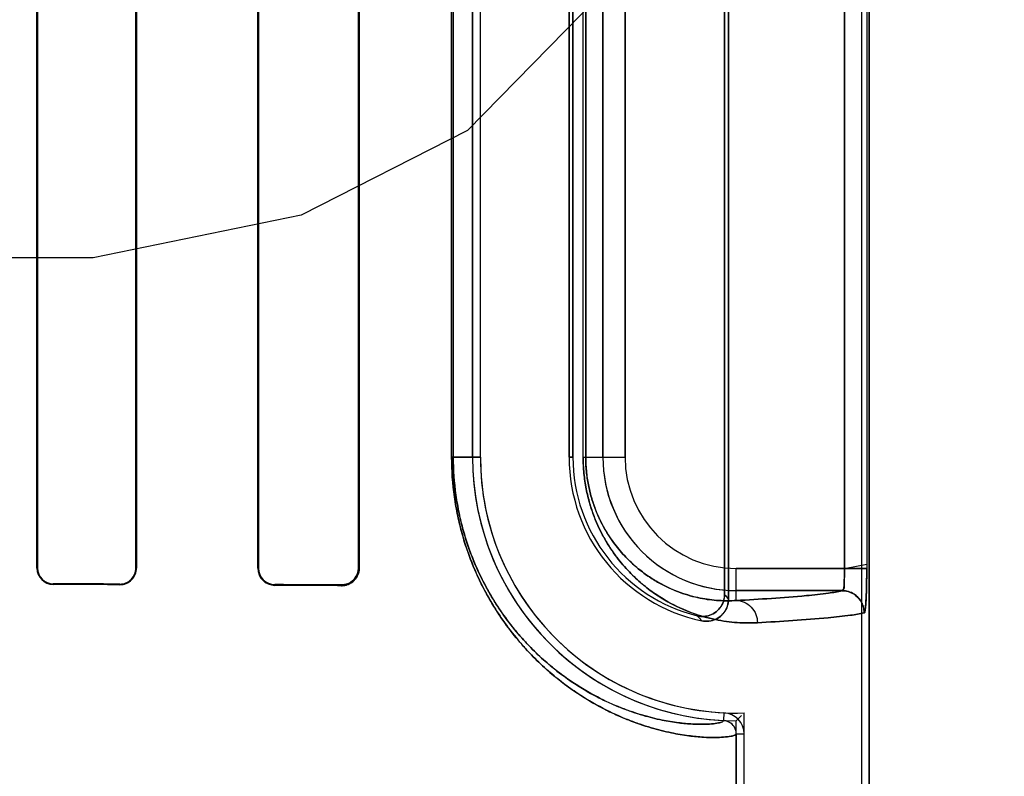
# Model space of a CAD drawing. Header units: millimetres. Extents: x 0 to 297, y 0 to 210.
# Tile 332 of 446: x 240.371 to 240.571, y 157.703 to 157.856. Entities that reach past the tile are written whole.
import ezdxf

# ---------------------------------------------------------------- set-up
doc = ezdxf.new("R2010")
doc.units = ezdxf.units.MM
doc.header["$LTSCALE"] = 16.335
doc.layers.get('0').update_dxf_attribs({"linetype": 'CONTINUOUS'})
for name, color, linetype in [('AXES_REF', 7, 'CONTINUOUS'), ('INTFCLR_1', 7, 'CONTINUOUS'), ('INTFCLR_72935', 7, 'CONTINUOUS')]:
    doc.layers.add(name, color=color, linetype=linetype)

msp = doc.modelspace()

# ---------------------------------------------------------------- linework, layer by layer
at = {"color": 7, "linetype": 'Continuous'}
for p, q in [((240.4953460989, 157.8684076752), (240.4615961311, 157.8339395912)), ((240.4615961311, 157.8339395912), (240.427846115, 157.8167055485)), ((240.427846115, 157.8167055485), (240.3856586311, 157.8080885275)), ((240.3856586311, 157.8080885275), (240.3181585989, 157.8080885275))]:
    msp.add_line(p, q, dxfattribs=at)
for radius in [8.7262453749, 8.7255, 8.6696226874]:
    msp.add_circle((241.415033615, 154.4105885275), radius, dxfattribs=at)
msp.add_arc((241.415033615, 154.4105885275), 8.64, 278.2771290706, 261.7228709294, dxfattribs=at)
at = {"layer": 'AXES_REF', "color": 9, "linetype": 'Continuous'}
msp.add_circle((241.415033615, 154.4105885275), 5.3357191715, dxfattribs=at)
msp.add_arc((241.415033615, 154.4105885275), 7.9600610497, 94.4118118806, 85.5881881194, dxfattribs=at)
at = {"layer": 'INTFCLR_1', "color": 6, "linetype": 'Continuous'}
for p, q in [((240.5415918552, 159.9635908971), (240.5415918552, 157.5605757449)), ((240.543178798, 159.9635757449), (240.543178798, 157.5605757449)), ((240.5145918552, 158.0124067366), (240.5145918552, 157.7387447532)), ((240.5138044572, 157.7397320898), (240.5138044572, 158.0114194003)), ((240.3742060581, 158.0060757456), (240.3742060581, 157.7450757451)), ((240.3743339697, 158.0060757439), (240.3743339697, 157.7450757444)), ((240.3942946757, 157.7450757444), (240.3942946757, 158.0060757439)), ((240.3944310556, 157.7450757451), (240.3944310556, 158.0060757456)), ((240.4190301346, 158.0060757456), (240.4190301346, 157.7450757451)), ((240.4191777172, 158.0060757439), (240.4191777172, 157.7450757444)), ((240.4394720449, 157.7450757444), (240.4394720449, 158.0060757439)), ((240.4396352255, 157.7450757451), (240.4396352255, 158.0060757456)), ((240.4626459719, 157.9835757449), (240.4626459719, 157.7675757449)), ((240.4642329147, 157.7675757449), (240.4642329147, 157.9835757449)), ((240.4822329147, 157.7675757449), (240.4822329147, 157.9835757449)), ((240.4830203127, 157.983575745), (240.4830203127, 157.7675757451)), ((240.516178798, 157.7114073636), (240.516178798, 157.5605757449)), ((240.5177657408, 157.5605757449), (240.5177657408, 157.7114073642))]:
    msp.add_line(p, q, dxfattribs=at)
at = {"layer": 'INTFCLR_1', "color": 9, "linetype": 'Continuous'}
for p, q in [((240.5381639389, 157.7449978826), (240.5381639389, 158.0061536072)), ((240.5426592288, 158.0061536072), (240.5426592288, 157.7449978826)), ((240.4583975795, 157.7675757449), (240.4583975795, 157.9835757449)), ((240.4587295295, 157.9835757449), (240.4587295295, 157.7675757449)), ((240.4850924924, 157.7675757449), (240.4850924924, 157.9835757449)), ((240.4856183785, 157.9835757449), (240.4856183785, 157.7675757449)), ((240.489101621, 157.9835757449), (240.489101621, 157.7675757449)), ((240.4936009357, 157.7675757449), (240.4936009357, 157.9835757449)), ((240.4583975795, 157.7675757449), (240.4642329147, 157.7675757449)), ((240.4830203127, 157.7675757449), (240.4822329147, 157.7675757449)), ((240.4850924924, 157.7675757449), (240.4936009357, 157.7675757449)), ((240.3743339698, 157.7450757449), (240.3742060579, 157.7450757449)), ((240.3944310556, 157.7450757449), (240.3942946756, 157.7450757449)), ((240.4191777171, 157.7450757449), (240.4190301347, 157.7450757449)), ((240.4396352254, 157.7450757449), (240.439472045, 157.7450757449)), ((240.516178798, 157.7384785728), (240.516178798, 157.7449978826)), ((240.5381639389, 157.7449978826), (240.516178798, 157.7449978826)), ((240.3775319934, 157.7417383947), (240.3775319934, 157.7418678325)), ((240.3910319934, 157.7418241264), (240.3910319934, 157.7416896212)), ((240.4225319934, 157.741557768), (240.4225319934, 157.7417080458)), ((240.4360319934, 157.7416510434), (240.4360319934, 157.7414914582)), ((240.516178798, 157.740498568), (240.5376792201, 157.740498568)), ((240.5136846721, 157.7156897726), (240.5136084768, 157.71410466)), ((240.516178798, 157.7114075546), (240.5177657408, 157.7114075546))]:
    msp.add_line(p, q, dxfattribs=at)
at = {"layer": 'INTFCLR_1', "color": 7, "linetype": 'Continuous'}
for p, q in [((240.5381639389, 157.7449978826), (240.5426611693, 157.7458673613)), ((240.5426592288, 157.7449978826), (240.5381639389, 157.7449978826))]:
    msp.add_line(p, q, dxfattribs=at)
msp.add_lwpolyline([(240.4360319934, 157.7416510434), (240.4361545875, 157.7416526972), (240.4362782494, 157.7416588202), (240.4364028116, 157.7416695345), (240.4365290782, 157.7416850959), (240.4366558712, 157.7417055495), (240.4367800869, 157.7417303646), (240.4369006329, 157.7417590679), (240.4370183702, 157.741791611), (240.4371331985, 157.7418277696)], dxfattribs=at)
at = {"layer": 'INTFCLR_1', "color": 6, "linetype": 'Continuous'}
for centre, radius, start, end in [((240.516178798, 157.7675757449), 0.0535328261, 179.9999999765, 267.2479465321), ((240.516178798, 157.7675757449), 0.0519458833, 180.0000013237, 267.248010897), ((240.516178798, 157.7675757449), 0.0339458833, 180.0000020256, 258.1110819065), ((240.516178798, 157.7675757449), 0.0331584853, 179.9999997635, 256.1647639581), ((240.3775441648, 157.7450765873), 0.0033381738, 180.0144554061, 269.791095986), ((240.3775421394, 157.7450760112), 0.0032081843, 180.0047646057, 269.8187991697), ((240.3910449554, 157.7450759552), 0.0033861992, 269.7806884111, 359.9964450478), ((240.3910422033, 157.7450767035), 0.0032525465, 269.8201478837, 359.9831037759), ((240.4225482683, 157.7450758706), 0.0035181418, 180.0020438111, 269.7349510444), ((240.4225455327, 157.7450758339), 0.0033678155, 180.001522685, 269.7696581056), ((240.436050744, 157.7450759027), 0.0035844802, 269.700284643, 359.997479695), ((240.5134785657, 157.7114075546), 0.0042871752, 359.9999834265, 87.2436562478), ((240.5134785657, 157.7114075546), 0.0027002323, 0, 87.24365361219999)]:
    msp.add_arc(centre, radius, start, end, dxfattribs=at)
at = {"layer": 'INTFCLR_1', "color": 9, "linetype": 'Continuous'}
for centre, radius, start, end in [((240.516178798, 157.7675757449), 0.0270771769, 179.9999999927, 270.0000000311), ((240.516178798, 157.7675757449), 0.0225778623, 180.0000002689, 269.9999999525), ((240.5723251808, 157.7855945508), 0.0743507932, 218.0856596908, 219.0588532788), ((240.5726105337, 157.7934197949), 0.08666621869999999, 222.0440527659, 222.959819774)]:
    msp.add_arc(centre, radius, start, end, dxfattribs=at)
at = {"layer": 'INTFCLR_1', "color": 6, "linetype": 'Continuous'}
for centre, major_axis, ratio, start_param, end_param in [((240.0467819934, 157.740575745), (0.4963968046, 0), 0.0034906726, 0.8044638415, 0.8415583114), ((240.0467819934, 157.740575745), (0.4693968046, 0), 0.0034906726, 0.7475038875, 0.7888979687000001), ((240.0467819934, 157.7405757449), (0.4963968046, 0), 0.0034906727, 0.6694696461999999, 0.7121557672), ((240.0467819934, 157.7405757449), (0.4693968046, 0), 0.0034906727, 0.5930216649, 0.642674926)]:
    msp.add_ellipse(centre, major_axis=major_axis, ratio=ratio, start_param=start_param, end_param=end_param, dxfattribs=at)
at = {"layer": 'INTFCLR_1', "color": 9, "linetype": 'Continuous'}
for points, knots in [([(240.4583975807, 157.76757574), (240.458397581, 157.7648862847), (240.4586319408, 157.7615314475), (240.4592544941, 157.7575877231), (240.4597361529, 157.7550872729), (240.4604660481, 157.7520948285), (240.4613623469, 157.7492212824), (240.4621546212, 157.7470383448), (240.4633366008, 157.7440574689), (240.4648905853, 157.7408061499), (240.4668745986, 157.7373801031), (240.4688225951, 157.7343667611), (240.4708736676, 157.7316250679), (240.47299348, 157.7291468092), (240.4750197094, 157.7269644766), (240.4784035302, 157.7237141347), (240.4832206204, 157.7199608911), (240.488077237, 157.7170651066), (240.491714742, 157.7152943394), (240.4949507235, 157.7139197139), (240.4986901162, 157.7126319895), (240.5028093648, 157.7116018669), (240.5063684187, 157.7110016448), (240.5093730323, 157.71071226), (240.5122085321, 157.7106272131), (240.5144279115, 157.7107744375), (240.5157454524, 157.7110363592), (240.5161788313, 157.7112840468), (240.5161788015, 157.7114073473)], [0, 0, 0, 0, 0.088929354, 0.1106974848, 0.1320156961, 0.1731121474, 0.2124722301, 0.2314805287, 0.2498887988, 0.3184980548, 0.3503473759, 0.3807584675, 0.4371051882, 0.4633880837, 0.4885695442, 0.5355476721, 0.6184022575, 0.6898557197, 0.7220813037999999, 0.7521202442, 0.8060674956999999, 0.8526640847, 0.8923378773, 0.9253925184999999, 0.9521389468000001, 0.9869003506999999, 0.9959229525, 1, 1, 1, 1]), ([(240.4587295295, 157.7675757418), (240.4587295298, 157.7650070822), (240.4589523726, 157.7618030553), (240.4595444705, 157.7580362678), (240.4600025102, 157.7556483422), (240.4606965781, 157.7527907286), (240.4615489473, 157.7500465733), (240.4623023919, 157.7479620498), (240.4634261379, 157.7451164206), (240.4649035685, 157.7420126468), (240.4667902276, 157.7387419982), (240.4686420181, 157.7358665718), (240.4705918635, 157.7332505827), (240.4726072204, 157.7308862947), (240.4745329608, 157.7288053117), (240.4777479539, 157.7257075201), (240.4823246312, 157.7221321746), (240.4869396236, 157.7193762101), (240.4903952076, 157.7176935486), (240.4934679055, 157.7163892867), (240.4970180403, 157.7151701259), (240.5009280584, 157.7141995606), (240.5043056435, 157.7136394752), (240.507155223, 157.7133762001), (240.5098477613, 157.7133095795), (240.5119452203, 157.7134666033), (240.5132071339, 157.7137331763), (240.5136088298, 157.713984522), (240.5136084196, 157.7141046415)], [0, 0, 0, 0, 0.0892203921, 0.111057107, 0.1324409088, 0.1736583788, 0.2131260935, 0.232182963, 0.2506359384, 0.3193892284, 0.3512918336, 0.3817450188, 0.4381455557, 0.4644423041, 0.4896300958, 0.5366014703, 0.6193841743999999, 0.690715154, 0.7228680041, 0.752829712, 0.8066164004, 0.8530538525, 0.8925792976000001, 0.9255035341, 0.9521432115, 0.9868018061, 0.9958277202, 1, 1, 1, 1]), ([(240.4850924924, 157.7675757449), (240.4850924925, 157.7664838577), (240.4851976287, 157.764328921), (240.4856538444, 157.7612033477), (240.4863598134, 157.758280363), (240.4872562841, 157.7556075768), (240.4882915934, 157.75318963), (240.4894238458, 157.7510134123), (240.4906249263, 157.7490543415), (240.4922415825, 157.7467706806), (240.4943376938, 157.7443146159), (240.4965751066, 157.7422180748), (240.4983592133, 157.7407895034), (240.5000667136, 157.7395538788), (240.5029313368, 157.7377676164), (240.5070078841, 157.7358919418), (240.5110788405, 157.7347364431), (240.5141579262, 157.7342105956), (240.5170025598, 157.7339190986), (240.5191067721, 157.7339038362), (240.5204729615, 157.7339792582)], [0, 0, 0, 0, 0.0600364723, 0.1184052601, 0.1734305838, 0.2251527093, 0.2732309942, 0.3179069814, 0.3599202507, 0.3994803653, 0.4716625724, 0.5370235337, 0.5677436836, 0.5972889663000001, 0.6528695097, 0.7531358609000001, 0.8428550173, 0.8846865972, 0.9247668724, 1, 1, 1, 1]), ([(240.4856183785, 157.7675757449), (240.4856183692, 157.766624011), (240.4857096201, 157.7647458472), (240.486105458, 157.7620220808), (240.486718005, 157.7594754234), (240.4874955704, 157.7571477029), (240.4883935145, 157.7550426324), (240.4893754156, 157.7531486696), (240.4904168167, 157.7514445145), (240.4918177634, 157.7494600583), (240.4936332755, 157.747327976), (240.495570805, 157.7455101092), (240.4971151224, 157.744273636), (240.4985917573, 157.743205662), (240.5010667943, 157.7416652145), (240.5045867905, 157.7400548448), (240.5080985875, 157.7390733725), (240.510751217, 157.7386359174), (240.5131977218, 157.7384014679), (240.515005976, 157.7384035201), (240.516178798, 157.7384785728)], [0, 0, 0, 0, 0.0604328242, 0.1191770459, 0.174522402, 0.2265289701, 0.2748288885, 0.3196949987, 0.36187543, 0.4015421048, 0.4738501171, 0.5392506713, 0.5699101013, 0.5994246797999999, 0.6549230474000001, 0.7547890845, 0.8440278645, 0.8855751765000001, 0.9253762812, 1, 1, 1, 1]), ([(240.5376792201, 157.740498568), (240.5367762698, 157.7402517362), (240.5343445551, 157.7398836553), (240.5271876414, 157.7391136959), (240.5209244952, 157.738742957), (240.516178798, 157.7384785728)], [0, 0, 0, 0, 0.1299438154, 0.34019479, 1, 1, 1, 1]), ([(240.516178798, 157.7384785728), (240.5167150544, 157.738475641), (240.5178499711, 157.7382426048), (240.5193037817, 157.7372281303), (240.5202545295, 157.7357077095), (240.5204701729, 157.7345392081), (240.5204729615, 157.7339792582)], [0, 0, 0, 0, 0.2347880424, 0.492424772, 0.754838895, 1, 1, 1, 1]), ([(240.5204729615, 157.7339792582), (240.5252620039, 157.7342436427), (240.5315821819, 157.7346143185), (240.5388047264, 157.7353843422), (240.5412585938, 157.7357523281), (240.5421700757, 157.7359992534)], [0, 0, 0, 0, 0.6598379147, 0.8700864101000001, 1, 1, 1, 1])]:
    msp.add_open_spline(points, degree=3, knots=knots, dxfattribs=at)
at = {"layer": 'INTFCLR_1', "color": 7, "linetype": 'Continuous'}
for points, knots in [([(240.4360319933, 157.7416510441), (240.4364818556, 157.7416572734), (240.4374994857, 157.7418448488), (240.438982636, 157.7429389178), (240.4394758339, 157.7443079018), (240.4394720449, 157.7450757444)], [0, 0, 0, 0, 0.2535526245, 0.5672627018, 1, 1, 1, 1]), ([(240.5426611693, 157.7458673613), (240.5426637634, 157.7452878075), (240.5426581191, 157.7441355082), (240.5426452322, 157.7424461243), (240.5426167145, 157.7409640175), (240.5425793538, 157.7397244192), (240.5425345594, 157.7386433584), (240.5424728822, 157.7376693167), (240.5424015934, 157.7368062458), (240.5423055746, 157.7363355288), (240.542242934, 157.7360189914), (240.5421700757, 157.7359992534)], [0, 0, 0, 0, 0.1753904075, 0.3487046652, 0.5113042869, 0.6238686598, 0.7243020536, 0.8377938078, 0.9227224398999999, 0.9771563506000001, 1, 1, 1, 1]), ([(240.5421700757, 157.7359992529), (240.5423166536, 157.7364912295), (240.5424977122, 157.7375454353), (240.5425618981, 157.7393319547), (240.5426469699, 157.7418311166), (240.5426592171, 157.7437715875), (240.5426592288, 157.7449978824)], [0, 0, 0, 0, 0.1687073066, 0.3556069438, 0.5925897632, 1, 1, 1, 1])]:
    msp.add_open_spline(points, degree=3, knots=knots, dxfattribs=at)
at = {"layer": 'INTFCLR_1', "color": 6, "linetype": 'Continuous'}
for points, knots in [([(240.5376792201, 157.740498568), (240.5381596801, 157.74056375), (240.5379744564, 157.7421007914), (240.5381928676, 157.7433795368), (240.5381672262, 157.7444679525), (240.5381639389, 157.7449978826)], [0, 0, 0, 0, 0.3195498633, 0.6507406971, 1, 1, 1, 1]), ([(240.5421700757, 157.7359992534), (240.5421691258, 157.736855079), (240.5417164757, 157.7383617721), (240.5400389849, 157.7400431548), (240.5385337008, 157.740497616), (240.5376792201, 157.740498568)], [0, 0, 0, 0, 0.3682330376, 0.6323456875, 1, 1, 1, 1]), ([(240.508249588, 157.7353792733), (240.5087285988, 157.7352613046), (240.5097303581, 157.7351830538), (240.5111809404, 157.7355567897), (240.5124289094, 157.7363806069), (240.5134930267, 157.7377529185), (240.5138044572, 157.7389990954), (240.5138044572, 157.7397320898)], [0, 0, 0, 0, 0.1831388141, 0.3651957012, 0.546523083, 0.7278870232, 1, 1, 1, 1]), ([(240.5145918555, 157.7387447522), (240.5145918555, 157.7382617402), (240.514436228, 157.737287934), (240.5137469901, 157.7359860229), (240.5126806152, 157.7349699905), (240.5111370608, 157.7342504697), (240.5098843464, 157.7342108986), (240.5091854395, 157.7343580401)], [0, 0, 0, 0, 0.1827114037, 0.3654389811, 0.5479258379, 0.7298253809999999, 1, 1, 1, 1])]:
    msp.add_open_spline(points, degree=3, knots=knots, dxfattribs=at)
at = {"layer": 'INTFCLR_72935', "color": 6, "linetype": 'Continuous'}
for p, q in [((240.541591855, 159.9636060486), (240.541591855, 157.5605757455)), ((240.543178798, 157.5605757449), (240.543178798, 159.9635757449)), ((240.5145918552, 157.7387447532), (240.5145918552, 158.0124067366)), ((240.5138044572, 158.0114194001), (240.5138044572, 157.7397320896)), ((240.3742060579, 157.7450757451), (240.3742060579, 158.0060757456)), ((240.37433397, 157.7450757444), (240.37433397, 158.0060757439)), ((240.3942946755, 158.0060757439), (240.3942946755, 157.7450757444)), ((240.3944310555, 158.0060757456), (240.3944310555, 157.7450757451)), ((240.4190301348, 157.7450757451), (240.4190301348, 158.0060757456)), ((240.419177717, 157.7450757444), (240.419177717, 158.0060757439)), ((240.4394720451, 158.0060757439), (240.4394720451, 157.7450757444)), ((240.4396352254, 158.0060757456), (240.4396352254, 157.7450757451)), ((240.4626459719, 157.7675757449), (240.4626459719, 157.9835757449)), ((240.4642329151, 157.7675757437), (240.4642329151, 157.9835757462)), ((240.4822329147, 157.9835757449), (240.4822329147, 157.7675757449)), ((240.4830203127, 157.7675757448), (240.4830203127, 157.9835757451)), ((240.516178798, 157.7140429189), (240.5172419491, 157.7151168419)), ((240.5177657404, 157.5605757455), (240.5177657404, 157.7156541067)), ((240.516178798, 157.5605757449), (240.516178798, 157.7140429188))]:
    msp.add_line(p, q, dxfattribs=at)
at = {"layer": 'INTFCLR_72935', "color": 9, "linetype": 'Continuous'}
for p, q in [((240.5381639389, 158.0061536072), (240.5381639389, 157.7449978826)), ((240.5426592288, 158.0061536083), (240.5426592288, 157.7449978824)), ((240.4583975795, 157.7675757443), (240.4583975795, 157.9835757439)), ((240.4587295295, 157.7675757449), (240.4587295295, 157.9835757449)), ((240.4850924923, 157.7675757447), (240.4850924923, 157.983575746)), ((240.4856183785, 157.7675757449), (240.4856183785, 157.9835757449)), ((240.489101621, 157.7675757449), (240.489101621, 157.9835757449)), ((240.4936009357, 157.9835757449), (240.4936009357, 157.7675757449)), ((240.4642329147, 157.7675757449), (240.4583975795, 157.7675757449)), ((240.4822329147, 157.7675757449), (240.4830203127, 157.7675757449)), ((240.4850924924, 157.7675757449), (240.4936009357, 157.7675757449)), ((240.3742060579, 157.7450757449), (240.3743339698, 157.7450757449)), ((240.3942946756, 157.7450757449), (240.3944310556, 157.7450757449)), ((240.4190301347, 157.7450757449), (240.4191777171, 157.7450757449)), ((240.439472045, 157.7450757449), (240.4396352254, 157.7450757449)), ((240.516178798, 157.7384785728), (240.516178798, 157.7449978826)), ((240.516178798, 157.7449978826), (240.5426592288, 157.7449978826)), ((240.3775319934, 157.7418678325), (240.3775319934, 157.7417383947)), ((240.3910319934, 157.7416896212), (240.3910319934, 157.7418241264)), ((240.4225319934, 157.7417080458), (240.4225319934, 157.741557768)), ((240.4360319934, 157.7414914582), (240.4360319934, 157.7416510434)), ((240.5376792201, 157.740498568), (240.516178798, 157.740498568))]:
    msp.add_line(p, q, dxfattribs=at)
at = {"layer": 'INTFCLR_72935', "color": 7, "linetype": 'Continuous'}
for points in [[(240.4371285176, 157.7418262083), (240.4370159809, 157.7417909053), (240.4369008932, 157.7417591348), (240.4367833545, 157.741731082), (240.4366635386, 157.7417069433), (240.4365415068, 157.7416868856), (240.4364172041, 157.7416710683), (240.4362907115, 157.7416596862), (240.4361622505, 157.7416529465), (240.4360319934, 157.7416510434)], [(240.4360319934, 157.7414914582), (240.4361710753, 157.7414934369), (240.4363063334, 157.7415005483), (240.4364375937, 157.741512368), (240.4365642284, 157.7415284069), (240.4366866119, 157.741548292), (240.4368060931, 157.7415719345), (240.4369230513, 157.7415992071), (240.4370369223, 157.7416297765), (240.437147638, 157.7416634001)]]:
    msp.add_lwpolyline(points, dxfattribs=at)
at = {"layer": 'INTFCLR_72935', "color": 6, "linetype": 'Continuous'}
for centre, radius, start, end in [((240.516178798, 157.7675757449), 0.0535328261, 180.0000000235, 270), ((240.516178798, 157.7675757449), 0.0519458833, 180.0000013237, 271.7506537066), ((240.516178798, 157.7675757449), 0.0339458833, 180.0000020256, 258.1110819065), ((240.516178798, 157.7675757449), 0.0331584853, 180.0000001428, 256.164763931), ((240.3775435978, 157.7450759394), 0.0033375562, 180.0033366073, 269.8007861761), ((240.3775420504, 157.745075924), 0.0032080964, 180.0032068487, 269.8203888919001), ((240.39104482, 157.7450758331), 0.0033862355, 269.7829743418, 359.9985112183), ((240.3910428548, 157.7450759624), 0.0032518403, 269.8086315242, 359.9961582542), ((240.4225483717, 157.745075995), 0.0035182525, 180.0040700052, 269.7332746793), ((240.4225455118, 157.7450758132), 0.0033677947, 180.0011712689, 269.7700150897)]:
    msp.add_arc(centre, radius, start, end, dxfattribs=at)
at = {"layer": 'INTFCLR_72935', "color": 9, "linetype": 'Continuous'}
for centre, radius, start, end in [((240.516178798, 157.7675757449), 0.0270771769, 180.0000000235, 269.9999999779), ((240.516178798, 157.7675757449), 0.0225778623, 180.0000002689, 269.9999999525), ((240.5723251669, 157.7855945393), 0.0743507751, 218.0856592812, 219.0588531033), ((240.5726104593, 157.7934197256), 0.08666611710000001, 222.0440516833, 222.9598197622)]:
    msp.add_arc(centre, radius, start, end, dxfattribs=at)
at = {"layer": 'INTFCLR_72935', "color": 7, "linetype": 'Continuous'}
msp.add_arc((240.5376687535, 157.7359978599), 0.004501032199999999, 0.0177367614, 89.8667563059, dxfattribs=at)
at = {"layer": 'INTFCLR_72935', "color": 6, "linetype": 'Continuous'}
for centre, major_axis, ratio, start_param, end_param in [((240.0467819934, 157.740575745), (0.4963968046, 0), 0.0034906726, 0.8044638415, 0.8415583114), ((240.0467819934, 157.740575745), (0.4693968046, 0), 0.0034906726, 0.7475038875, 0.7888979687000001), ((240.0467819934, 157.7405757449), (0.4963968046, 0), 0.0034906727, 0.6694696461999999, 0.7121557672), ((240.0467819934, 157.7405757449), (0.4693968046, 0), 0.0034906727, 0.5930216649, 0.642674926)]:
    msp.add_ellipse(centre, major_axis=major_axis, ratio=ratio, start_param=start_param, end_param=end_param, dxfattribs=at)
at = {"layer": 'INTFCLR_72935', "color": 9, "linetype": 'Continuous'}
for points, knots in [([(240.5161788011, 157.7114073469), (240.516178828, 157.7112825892), (240.5157380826, 157.7110339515), (240.5144105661, 157.7107719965), (240.5121759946, 157.7106263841), (240.5093324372, 157.7107151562), (240.5063330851, 157.7110066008), (240.502786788, 157.71160709), (240.4994979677, 157.7124305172), (240.4966042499, 157.7133503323), (240.4933165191, 157.7145632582), (240.4888773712, 157.7165901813), (240.4843696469, 157.7192745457), (240.4811242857, 157.7216237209), (240.4791582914, 157.7231987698), (240.477084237, 157.7249816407), (240.4744580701, 157.7275035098), (240.4713529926, 157.7309882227), (240.4688556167, 157.7343203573), (240.4669073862, 157.7373264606), (240.464916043, 157.7407566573), (240.4631069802, 157.7445333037), (240.4617551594, 157.7480889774), (240.461026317, 157.7502984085), (240.4603334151, 157.7526404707), (240.4597400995, 157.7550686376), (240.4592565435, 157.7575757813), (240.4586324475, 157.761524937), (240.4583975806, 157.7648832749), (240.4583975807, 157.7675757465)], [0, 0, 0, 0, 0.004125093, 0.0132564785, 0.0482716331, 0.0750900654, 0.1080986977, 0.1475742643, 0.1940030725, 0.220035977, 0.2479478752, 0.309834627, 0.3811008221, 0.4210070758, 0.4422222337, 0.4643790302, 0.5114245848, 0.5624876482, 0.6185464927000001, 0.6489140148, 0.6808923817, 0.7496495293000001, 0.7870559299, 0.8066095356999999, 0.8265636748, 0.8678037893, 0.8891910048, 0.9109738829, 1, 1, 1, 1]), ([(240.5136084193, 157.714104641), (240.5136088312, 157.7139831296), (240.5132002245, 157.7137306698), (240.511928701, 157.713464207), (240.5098169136, 157.7133085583), (240.5071167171, 157.7133787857), (240.5042721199, 157.7136440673), (240.5009066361, 157.7142044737), (240.4977852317, 157.7149802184), (240.4950382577, 157.7158500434), (240.4919160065, 157.716999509), (240.4876990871, 157.7189247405), (240.4834173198, 157.7214784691), (240.4803345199, 157.7237150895), (240.4784664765, 157.7252155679), (240.4764951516, 157.7269148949), (240.4739988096, 157.7293195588), (240.4710472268, 157.7326433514), (240.4686734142, 157.7358222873), (240.4668213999, 157.7386908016), (240.4649277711, 157.7419654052), (240.4632077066, 157.7455709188), (240.4619224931, 157.7489653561), (240.4612294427, 157.75107502), (240.4605704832, 157.753311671), (240.4600062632, 157.7556305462), (240.4595464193, 157.758024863), (240.4589528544, 157.761796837), (240.4587295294, 157.7650042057), (240.4587295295, 157.7675757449)], [0, 0, 0, 0, 0.0042204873, 0.0133545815, 0.0482656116, 0.07497697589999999, 0.1078554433, 0.1471834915, 0.1934537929, 0.2194060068, 0.2472383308, 0.3089756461, 0.380119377, 0.4199814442, 0.4411803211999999, 0.4633254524, 0.5103642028, 0.5614471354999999, 0.617559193, 0.6479685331, 0.6800001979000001, 0.7489013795, 0.7864009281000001, 0.8060068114, 0.8260165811, 0.8673780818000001, 0.888831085, 0.9106825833, 1, 1, 1, 1]), ([(240.5204729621, 157.7339792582), (240.5191101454, 157.7339040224), (240.5162560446, 157.7339241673), (240.5118112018, 157.7345315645), (240.5070451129, 157.7358782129), (240.5029613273, 157.7377510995), (240.4996134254, 157.7398347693), (240.4974644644, 157.741470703), (240.4957487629, 157.7429921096), (240.4939628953, 157.7447540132), (240.4917574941, 157.7473376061), (240.4897742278, 157.750345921), (240.4883103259, 157.7531494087), (240.4872687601, 157.7555742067), (240.4863664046, 157.7582565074), (240.4856589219, 157.7611776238), (240.4851990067, 157.7643124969), (240.4850924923, 157.766471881), (240.4850924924, 157.7675757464)], [0, 0, 0, 0, 0.0750536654, 0.156480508, 0.2459796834, 0.3464559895, 0.4023291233, 0.4625807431, 0.4947026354, 0.5283756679, 0.6004715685, 0.6810517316, 0.7259046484, 0.7742538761, 0.8260146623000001, 0.8813433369, 0.9392998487, 1, 1, 1, 1]), ([(240.516178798, 157.7384785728), (240.5150088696, 157.7384036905), (240.5125556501, 157.7384005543), (240.5087291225, 157.7388998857), (240.5046189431, 157.7400430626), (240.5010926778, 157.7416509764), (240.4981998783, 157.7434480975), (240.496340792, 157.7448628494), (240.4948561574, 157.7461804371), (240.4933087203, 157.7477092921), (240.4913968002, 157.7499542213), (240.4896787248, 157.7525691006), (240.4884097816, 157.7550074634), (240.4875064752, 157.757118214), (240.4867237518, 157.7594547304), (240.486109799, 157.7620000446), (240.4857108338, 157.764731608), (240.4856183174, 157.7666135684), (240.4856183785, 157.7675757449)], [0, 0, 0, 0, 0.0744459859, 0.1553115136, 0.2443281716, 0.3444036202, 0.4001947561, 0.4603491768, 0.4924878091, 0.5261985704, 0.5984270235, 0.6792967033, 0.7242751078, 0.7728542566, 0.8249392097, 0.8805747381, 0.9388989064, 1, 1, 1, 1]), ([(240.516178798, 157.7384785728), (240.5209244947, 157.7387429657), (240.5271876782, 157.7391137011), (240.5343445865, 157.7398836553), (240.5367763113, 157.7402517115), (240.5376792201, 157.740498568)], [0, 0, 0, 0, 0.6598051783, 0.8700608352, 1, 1, 1, 1]), ([(240.516178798, 157.7384785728), (240.5167150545, 157.738475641), (240.5178499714, 157.7382426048), (240.5193037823, 157.7372281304), (240.5202545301, 157.7357077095), (240.5204701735, 157.7345392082), (240.5204729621, 157.7339792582)], [0, 0, 0, 0, 0.2347880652, 0.4924248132, 0.7548389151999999, 1, 1, 1, 1]), ([(240.5421700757, 157.7359992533), (240.5412585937, 157.735752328), (240.5388047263, 157.7353843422), (240.531582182, 157.7346143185), (240.5252620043, 157.7342436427), (240.5204729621, 157.7339792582)], [0, 0, 0, 0, 0.1299135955, 0.3401620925, 1, 1, 1, 1])]:
    msp.add_open_spline(points, degree=3, knots=knots, dxfattribs=at)
at = {"layer": 'INTFCLR_72935', "color": 7, "linetype": 'Continuous'}
for points, knots in [([(240.4396352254, 157.7450757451), (240.4396352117, 157.7445075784), (240.439369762, 157.7434334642), (240.4381722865, 157.7419542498), (240.4368330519, 157.741501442), (240.4360319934, 157.7414914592)], [0, 0, 0, 0, 0.3057554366, 0.5688817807, 1, 1, 1, 1]), ([(240.4394720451, 157.7450757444), (240.4394722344, 157.7444801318), (240.4391620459, 157.743334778), (240.4378976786, 157.7420003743), (240.436685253, 157.7416620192), (240.4360319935, 157.7416510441)], [0, 0, 0, 0, 0.3351499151, 0.6323604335, 1, 1, 1, 1]), ([(240.5381639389, 157.7449978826), (240.5381639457, 157.7447083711), (240.5381581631, 157.7438997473), (240.538100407, 157.7424528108), (240.5380241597, 157.7416048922), (240.5378130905, 157.7403583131), (240.5376247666, 157.7404700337)], [0, 0, 0, 0, 0.1883112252, 0.5371313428, 0.8575728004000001, 1, 1, 1, 1]), ([(240.5381639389, 157.7449978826), (240.5381639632, 157.7444830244), (240.5381804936, 157.7434657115), (240.5379684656, 157.7421663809), (240.5382223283, 157.7405725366), (240.5376792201, 157.740498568)], [0, 0, 0, 0, 0.3396962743, 0.6383566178, 1, 1, 1, 1]), ([(240.5421149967, 157.7359422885), (240.5422010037, 157.7358398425), (240.5423808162, 157.7366183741), (240.5424611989, 157.7375580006), (240.5425876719, 157.7396272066), (240.5426300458, 157.7416198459), (240.5426546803, 157.743284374), (240.5426592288, 157.7444188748), (240.5426592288, 157.7449978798)], [0, 0, 0, 0, 0.0440197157, 0.1339656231, 0.45668143, 0.6255919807, 0.8094559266, 1, 1, 1, 1]), ([(240.5426592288, 157.7449978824), (240.5426592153, 157.744165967), (240.5426511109, 157.7425660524), (240.5425982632, 157.7403237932), (240.5425358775, 157.7381453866), (240.542355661, 157.7367485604), (240.5421700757, 157.7359992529)], [0, 0, 0, 0, 0.2764961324, 0.5316628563, 0.7456763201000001, 1, 1, 1, 1]), ([(240.5376247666, 157.7404700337), (240.538481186, 157.740474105), (240.5399947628, 157.7400216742), (240.5416746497, 157.7383244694), (240.5421190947, 157.7368047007), (240.5421149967, 157.7359422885)], [0, 0, 0, 0, 0.3667335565, 0.63070025, 1, 1, 1, 1])]:
    msp.add_open_spline(points, degree=3, knots=knots, dxfattribs=at)
at = {"layer": 'INTFCLR_72935', "color": 6, "linetype": 'Continuous'}
for points, knots in [([(240.5138044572, 157.7397320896), (240.5138044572, 157.7392387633), (240.5136408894, 157.7382473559), (240.5129311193, 157.7369282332), (240.5118327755, 157.7359134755), (240.5102458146, 157.7352083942), (240.5089613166, 157.7352039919), (240.508249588, 157.7353792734)], [0, 0, 0, 0, 0.1831398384, 0.3651953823, 0.5465218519, 0.727886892, 1, 1, 1, 1]), ([(240.5091854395, 157.7343580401), (240.5096580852, 157.7342585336), (240.5106430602, 157.7342102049), (240.5120590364, 157.7346164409), (240.5132729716, 157.7354506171), (240.5142950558, 157.7368128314), (240.5145918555, 157.7380305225), (240.5145918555, 157.7387447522)], [0, 0, 0, 0, 0.1827094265, 0.3654377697, 0.5479254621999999, 0.7298247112, 1, 1, 1, 1]), ([(240.516178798, 157.7114073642), (240.5161787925, 157.7119152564), (240.5157988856, 157.7132701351), (240.5144303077, 157.7140651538), (240.5136084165, 157.7141046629)], [0, 0, 0, 0, 0.3816636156, 1, 1, 1, 1])]:
    msp.add_open_spline(points, degree=3, knots=knots, dxfattribs=at)

doc.saveas('drawing.dxf')
